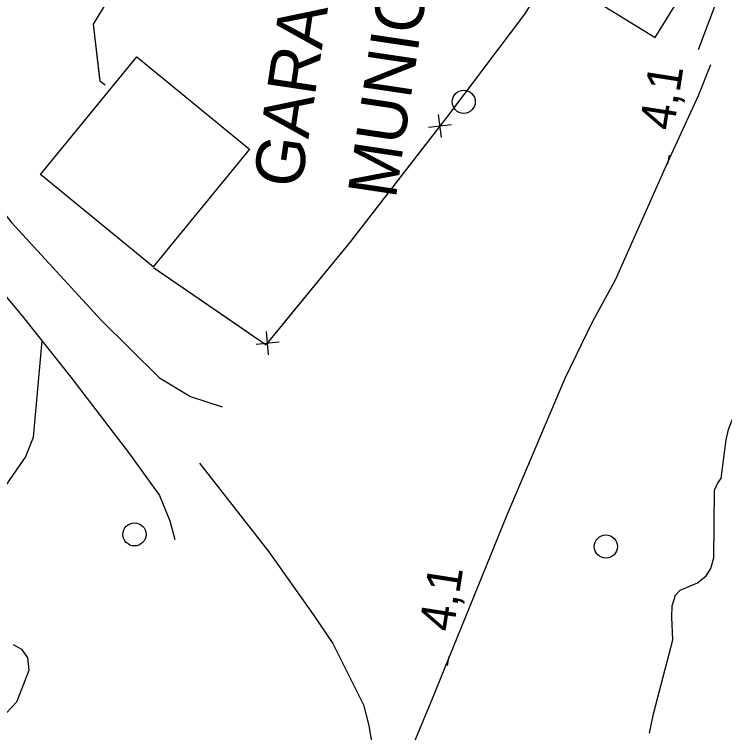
# Model space of a CAD drawing. Extents: x 282461 to 284471, y 5554090 to 5557646.
# Drawn here: x 283275.7 to 283337.1, y 5555114 to 5555176.2 of the extents above; entities that cross this region are included whole.
import ezdxf

# ---------------------------------------------------------------- set-up
doc = ezdxf.new("R2010")
doc.units = 0
for name, color, linetype in [('Niveau 19', 7, 'Continuous'), ('Niveau 2', 7, 'Continuous'), ('Niveau 22', 7, 'Continuous'), ('Niveau 3', 7, 'Continuous'), ('Niveau 31', 7, 'Continuous'), ('Niveau 36', 7, 'Continuous'), ('Niveau 37', 7, 'Continuous')]:
    doc.layers.add(name, color=color, linetype=linetype)

msp = doc.modelspace()

# ---------------------------------------------------------------- linework, layer by layer
at = {"layer": 'Niveau 19'}
for points in [[(283334.85, 5555173.15), (283336.32, 5555177.05), (283336.81, 5555179.26), (283336.72, 5555181.81), (283336.23, 5555184.35), (283334.68, 5555187.7), (283330.9, 5555194.23), (283327.76, 5555199.88), (283326.22, 5555202.07), (283324.81, 5555203.62), (283323.23, 5555205), (283321.65, 5555205.74), (283320.43, 5555206.19), (283315.37, 5555205.94), (283313.69, 5555205.69), (283308.48, 5555204.59), (283305.87, 5555203.54)], [(283268.5, 5555168.59), (283268.99, 5555167.43), (283270.59, 5555164.8), (283272.9, 5555161.34), (283275.43, 5555158.18), (283283.19, 5555149.74), (283288.23, 5555144.73), (283290.91, 5555143.12), (283293.64, 5555142.22)], [(283264.15, 5555162.98), (283264.81, 5555162.78), (283265.87, 5555162.1), (283268.92, 5555159), (283276.33, 5555150.15), (283280.57, 5555144.8), (283285.63, 5555138.17), (283288.23, 5555134.55), (283289.13, 5555132.36), (283289.55, 5555130.74)], [(283246.45, 5555139.44), (283250.93, 5555135.69), (283258.55, 5555129.1), (283263.25, 5555125.22), (283265.12, 5555123.9), (283265.99, 5555123.57), (283266.63, 5555123.75), (283267.26, 5555124.16), (283273.63, 5555133.57), (283276.64, 5555137.88), (283277.32, 5555139.62), (283278.09, 5555147.94)]]:
    msp.add_lwpolyline(points, dxfattribs=at)
at = {"layer": 'Niveau 2'}
for points in [[(283336.53, 5555135.67), (283336.81, 5555136.02), (283337.24, 5555139.39), (283337.46, 5555140.26), (283337.74, 5555141.02), (283339.51, 5555143.99), (283339.96, 5555144.92), (283341.57, 5555150.91), (283342.13, 5555152.6), (283342.86, 5555155.28), (283343.53, 5555157.14), (283343.98, 5555158.01), (283345.07, 5555159.65), (283346.27, 5555161.17), (283348.91, 5555163.69), (283353.04, 5555167.9), (283353.61, 5555168.72), (283353.95, 5555169.59), (283354.17, 5555170.52), (283354.1, 5555171.34), (283353.8, 5555172.26), (283353.39, 5555173.13), (283351.5, 5555175.31), (283349.33, 5555177.14)], [(283330.63, 5555113.99), (283330.96, 5555115.67), (283332.63, 5555122.06), (283332.54, 5555124.04), (283332.59, 5555125.02), (283332.87, 5555125.95), (283333.27, 5555126.36), (283334.77, 5555127.01), (283335.52, 5555127.6), (283335.92, 5555128.24), (283336.2, 5555129.17), (283336.25, 5555135.03), (283336.53, 5555135.67)], [(283275.58, 5555121.67), (283276.28, 5555121.27), (283276.81, 5555120.52), (283276.94, 5555119.42), (283275.87, 5555116.69), (283275.01, 5555115.75)]]:
    msp.add_lwpolyline(points, dxfattribs=at)
at = {"layer": 'Niveau 22'}
for points in [[(283335.91, 5555171.82), (283334.84, 5555169.15), (283332.18, 5555163.38), (283327.66, 5555153.19), (283325.67, 5555149.57), (283323.29, 5555144.68), (283318.27, 5555132.86), (283311.83, 5555116.96), (283308.84, 5555109.8), (283306.24, 5555104.09), (283301.47, 5555094.66), (283297.95, 5555088.89), (283281.08, 5555064.16), (283277.14, 5555058.79), (283272.92, 5555052.26)], [(283291.68, 5555137.37), (283297.69, 5555129.68), (283301.53, 5555124.27), (283303.24, 5555121.74), (283305.87, 5555116.44), (283306.35, 5555114.65), (283306.73, 5555112.39), (283306.88, 5555109.67), (283306.82, 5555105.38)]]:
    msp.add_lwpolyline(points, dxfattribs=at)
at = {"layer": 'Niveau 3'}
for p, q in [((283332.22, 5555163.22), (283332.34, 5555164.01)), ((283313.16, 5555119.85), (283313.28, 5555120.64))]:
    msp.add_line(p, q, dxfattribs=at)
at = {"layer": 'Niveau 31'}
for points in [[(283320.28, 5555180.88), (283331.12, 5555174.19), (283334.55, 5555179.75), (283323.71, 5555186.44), (283320.28, 5555180.88)], [(283296.02, 5555164.54), (283287.69, 5555154.36), (283277.95, 5555162.33), (283286.28, 5555172.51), (283296.02, 5555164.54)]]:
    msp.add_lwpolyline(points, dxfattribs=at)
at = {"layer": 'Niveau 36'}
for centre in [(283314.551, 5555168.627), (283286.067, 5555131.193), (283326.846, 5555130.145)]:
    msp.add_circle(centre, 1, dxfattribs=at)
at = {"layer": 'Niveau 37'}
for p, q in [((283312.63, 5555165.53), (283312.38, 5555167.52)), ((283313.5, 5555166.65), (283311.51, 5555166.4)), ((283297.67, 5555146.74), (283297.48, 5555148.74)), ((283298.57, 5555147.84), (283296.58, 5555147.64))]:
    msp.add_line(p, q, dxfattribs=at)
for points in [[(283302.86, 5555195.41), (283292.85, 5555189.58), (283285.15, 5555179.72), (283282.48, 5555175.35), (283283.06, 5555170.44), (283283.52, 5555170.09)], [(283285.21, 5555179.79), (283285.15, 5555179.72), (283282.48, 5555175.35), (283283.04, 5555170.6)], [(283287.71, 5555154.28), (283297.46, 5555147.6), (283304.77, 5555156.53), (283313.09, 5555167.28), (283319.83, 5555176.21), (283322.16, 5555179.94)], [(283319.75, 5555176.1), (283319.83, 5555176.21), (283322.16, 5555179.94)], [(283313.72, 5555168.12), (283319.75, 5555176.1)], [(283305.16, 5555157.04), (283311.28, 5555164.94)], [(283298.84, 5555149.29), (283304.77, 5555156.53), (283305.16, 5555157.04)], [(283287.71, 5555154.28), (283295.96, 5555148.63)]]:
    msp.add_lwpolyline(points, dxfattribs=at)

# ---------------------------------------------------------------- texts
at = {"layer": 'Niveau 3'}
for p in [(283332.7, 5555166.06), (283313.64, 5555122.69)]:
    msp.add_text('4,1  ', height=3, rotation=81.09575, dxfattribs=at).set_placement(p)
at = {"layer": 'Niveau 31'}
for s, p in [('MUNICIPAL', (283308.66, 5555160.16)), ('GARAGE', (283300.47, 5555161.04))]:
    msp.add_text(s, height=4.2, rotation=81.51387, dxfattribs=at).set_placement(p)

doc.saveas('drawing.dxf')
